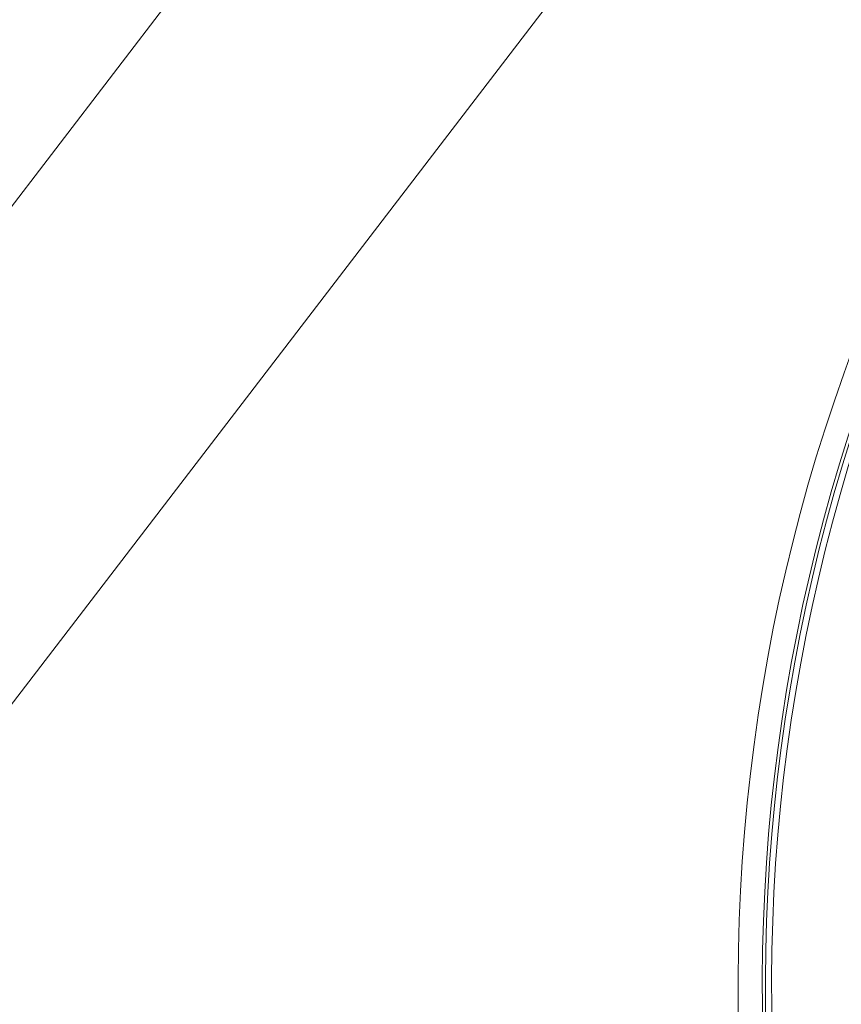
# Model space of a CAD drawing. Header units: inches. Extents: x 0 to 77643, y -44170 to 0.
# Tile 287 of 546: x 75589.35 to 75596.14, y -39679.83 to -39671.71. Entities that reach past the tile are written whole.
import ezdxf

# ---------------------------------------------------------------- set-up
doc = ezdxf.new("R2010")
doc.units = ezdxf.units.IN
doc.header["$MEASUREMENT"] = 0
doc.layers.get('0').update_dxf_attribs({"lineweight": 0})

msp = doc.modelspace()

# ---------------------------------------------------------------- linework, layer by layer
at = {"color": 7, "linetype": 'Continuous'}
for p, q in [((75577.92685, -39688.06555), (75599.24455, -39660.25428)), ((75601.31006, -39661.66903), (75579.11301, -39690.62752))]:
    msp.add_line(p, q, dxfattribs=at)
for radius in [15, 14.79988, 14.77363, 14.72366]:
    msp.add_arc((75610.28399, -39679.66821), radius, 143.348303, 203.323629, dxfattribs=at)

doc.saveas('drawing.dxf')
